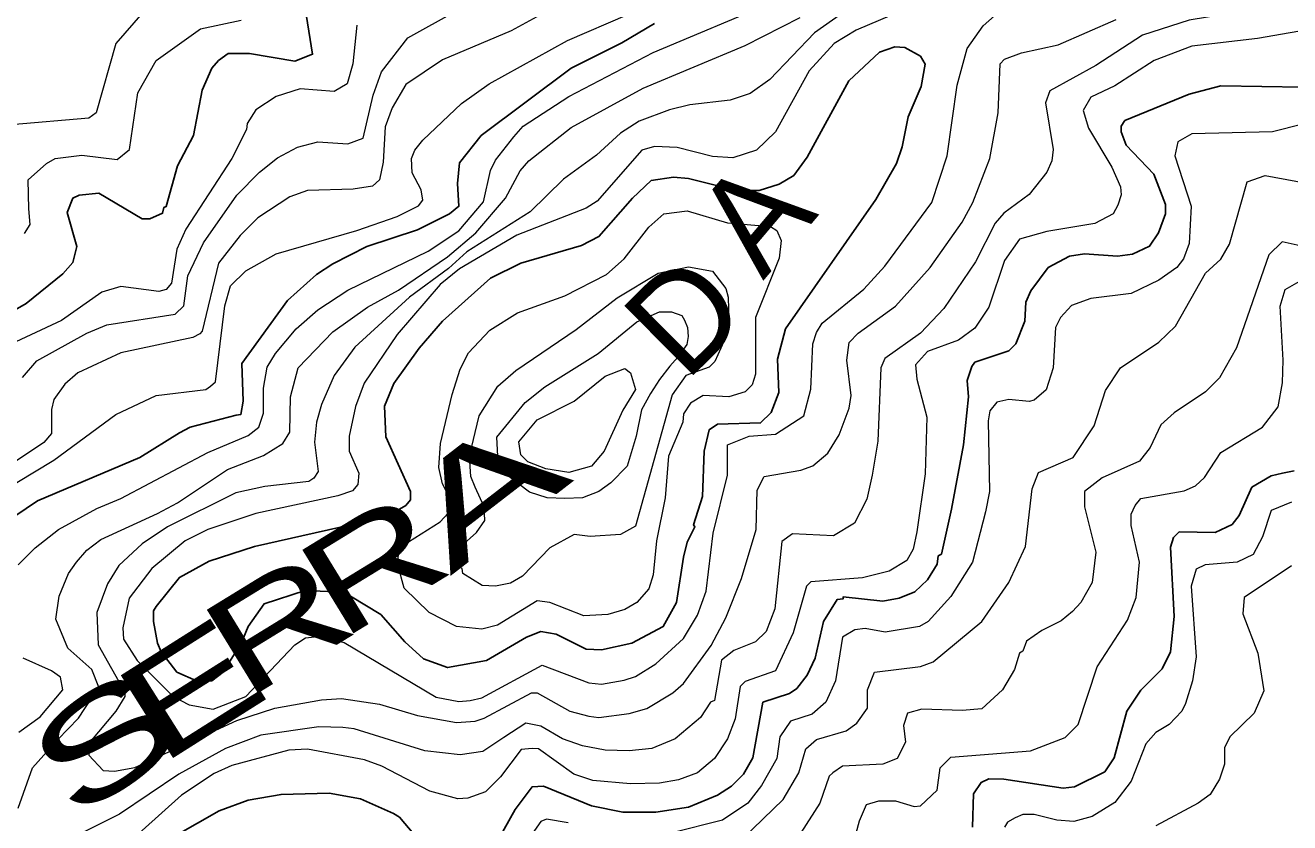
# Model space of a CAD drawing. Extents: x 423 to 448.8, y 7456.3 to 7484.
# Drawn here: x 428.418 to 429.968, y 7462.787 to 7463.764 of the extents above; entities that cross this region are included whole.
import ezdxf
from ezdxf.enums import TextEntityAlignment as Align

# ---------------------------------------------------------------- set-up
doc = ezdxf.new("R2010")
doc.units = 0
doc.header["$LTSCALE"] = 0.032
doc.layers.add('1', color=7, linetype='Continuous', lineweight=25)
doc.layers.add('2', color=7, linetype='Continuous', lineweight=13)
doc.layers.add('61', color=7, linetype='Continuous')

msp = doc.modelspace()

# ---------------------------------------------------------------- linework, layer by layer
at = {"layer": '1'}
for points in [[(428.3849, 7463.4041), (428.4189, 7463.4234), (428.4637, 7463.4598), (428.4761, 7463.4737), (428.4808, 7463.4931), (428.4692, 7463.5348), (428.4761, 7463.5526), (428.4839, 7463.5564), (428.5078, 7463.5588), (428.5612, 7463.5271), (428.5705, 7463.5271), (428.586, 7463.534), (428.5875, 7463.541), (428.5906, 7463.5425), (428.6045, 7463.5921), (428.6238, 7463.6292), (428.6347, 7463.6849), (428.6463, 7463.7119), (428.6548, 7463.7212), (428.6664, 7463.7297), (428.6927, 7463.7297), (428.7484, 7463.7204), (428.7701, 7463.7289), (428.7608, 7463.7854)], [(428.9379, 7463.5333), (428.9495, 7463.5426), (428.9479, 7463.5704), (428.9503, 7463.5959), (428.9766, 7463.6292), (429.0872, 7463.7119), (429.1491, 7463.7429), (429.1893, 7463.7668)], [(429.9844, 7463.6887), (429.8838, 7463.6903), (429.8452, 7463.6802), (429.7662, 7463.6477), (429.7616, 7463.6408), (429.7616, 7463.6338), (429.7678, 7463.6176), (429.8018, 7463.582), (429.8158, 7463.5449), (429.8158, 7463.5333), (429.8073, 7463.51), (429.7964, 7463.4938), (429.7756, 7463.4838), (429.757, 7463.4814), (429.7168, 7463.4845), (429.6982, 7463.4814), (429.6719, 7463.4675), (429.651, 7463.4389), (429.6448, 7463.425), (429.6433, 7463.4017), (429.6324, 7463.3739), (429.624, 7463.3654), (429.5822, 7463.3515), (429.5783, 7463.3461), (429.5729, 7463.3291), (429.5745, 7463.309), (429.5683, 7463.2502), (429.5536, 7463.1713), (429.5412, 7463.1163), (429.5373, 7463.1141), (429.5358, 7463.104), (429.5242, 7463.0847), (429.5087, 7463.0699), (429.4894, 7463.0622), (429.4693, 7463.0584), (429.4205, 7463.0638), (429.4205, 7463.0614), (429.4135, 7463.0607), (429.3966, 7463.0336), (429.3865, 7462.9887), (429.3764, 7462.9679), (429.364, 7462.9516), (429.3548, 7462.9454), (429.3223, 7462.9346), (429.3099, 7462.8666), (429.2983, 7462.8464), (429.2836, 7462.8317), (429.2666, 7462.8209), (429.231, 7462.8062), (429.1908, 7462.8), (429.1506, 7462.8), (429.1119, 7462.8078), (429.0532, 7462.8317), (429.0392, 7462.8309), (429.0183, 7462.8031), (428.9974, 7462.7652)], [(428.3911, 7463.1535), (428.4328, 7463.1814), (428.5581, 7463.2347), (428.6068, 7463.2649), (428.62, 7463.2718), (428.6765, 7463.2865), (428.6819, 7463.2873), (428.6849, 7463.3036), (428.6834, 7463.3499), (428.7391, 7463.4273), (428.7747, 7463.459), (428.7948, 7463.4721), (428.8366, 7463.4931), (428.8985, 7463.5139), (428.9379, 7463.5333)], [(429.9736, 7463.2185), (429.9596, 7463.2154), (429.9457, 7463.2123), (429.9217, 7463.1983), (429.9063, 7463.1636), (429.8977, 7463.1527), (429.8769, 7463.1427), (429.8328, 7463.1434), (429.8258, 7463.1365), (429.822, 7463.1249), (429.8266, 7463.0398), (429.822, 7462.9965), (429.8119, 7462.9756), (429.7856, 7462.9493), (429.7686, 7462.9238), (429.7531, 7462.8666), (429.7415, 7462.8495), (429.7044, 7462.8309), (429.6905, 7462.8294), (429.6178, 7462.8403), (429.5992, 7462.841), (429.5899, 7462.8364), (429.5806, 7462.8225), (429.5791, 7462.7815)], [(428.9054, 7462.7598), (428.8768, 7462.7938), (428.8691, 7462.7985), (428.8288, 7462.8163), (428.7902, 7462.8232), (428.7314, 7462.8217), (428.6912, 7462.8147), (428.6556, 7462.8016), (428.6022, 7462.7714)]]:
    msp.add_lwpolyline(points, dxfattribs=at)
msp.add_lwpolyline([(429.4862, 7463.5952), (429.4932, 7463.6153), (429.5002, 7463.6524), (429.5164, 7463.6895), (429.5211, 7463.7166), (429.5156, 7463.7266), (429.4963, 7463.7374), (429.484, 7463.7382), (429.4654, 7463.7313), (429.4275, 7463.6964), (429.3764, 7463.6029), (429.3602, 7463.5804), (429.3424, 7463.5696), (429.3176, 7463.5619), (429.3053, 7463.5619), (429.2867, 7463.5627), (429.231, 7463.5766), (429.2125, 7463.5781), (429.1854, 7463.5743), (429.1622, 7463.5526), (429.1212, 7463.5054), (429.0996, 7463.4946), (429.0253, 7463.4729), (428.9882, 7463.4544), (428.9293, 7463.4018), (428.9008, 7463.3685), (428.8698, 7463.3252), (428.8582, 7463.2974), (428.8598, 7463.2602), (428.8899, 7463.193), (428.8899, 7463.1829), (428.8845, 7463.1759), (428.866, 7463.1651), (428.8474, 7463.1589), (428.6989, 7463.1257), (428.6432, 7463.1078), (428.6068, 7463.0877), (428.5782, 7463.0522), (428.5751, 7463.0468), (428.5751, 7463.0336), (428.5798, 7463.0073), (428.5844, 7462.9965), (428.6037, 7462.9717), (428.6277, 7462.9609), (428.6463, 7462.9609), (428.6602, 7462.9717), (428.6741, 7462.9942), (428.6803, 7463.0019), (428.6911, 7463.0274), (428.7105, 7463.0553), (428.7608, 7463.0715), (428.7979, 7463.07), (428.8165, 7463.0646), (428.8536, 7463.0421), (428.883, 7463.0088), (428.9062, 7462.988), (428.9356, 7462.9771), (428.9835, 7462.9857), (429.0322, 7463.0143), (429.0501, 7463.0212), (429.0686, 7463.0181), (429.1057, 7462.9996), (429.1243, 7462.9988), (429.1614, 7463.0073), (429.2001, 7463.0274), (429.2163, 7463.0568), (429.2248, 7463.1125), (429.2295, 7463.1311), (429.2388, 7463.1496), (429.2372, 7463.152), (429.248, 7463.1868), (429.2504, 7463.2425), (429.2565, 7463.2687), (429.2666, 7463.2757), (429.3194, 7463.2771), (429.3324, 7463.2898), (429.342, 7463.3145), (429.3401, 7463.3554), (429.3501, 7463.3925), (429.4608, 7463.551)], close=True, dxfattribs=at)
at = {"layer": '2'}
for points in [[(428.3679, 7463.9045), (428.4251, 7463.9184), (428.4963, 7463.9501), (428.5241, 7463.9594), (428.5674, 7463.9648), (428.6092, 7463.9594), (428.7298, 7463.9107), (428.7267, 7463.896), (428.6935, 7463.8674), (428.6803, 7463.8504), (428.6679, 7463.8039), (428.6602, 7463.8001), (428.6293, 7463.7962), (428.5953, 7463.7963), (428.562, 7463.78), (428.5287, 7463.7421), (428.5048, 7463.657), (428.4955, 7463.6508), (428.4004, 7463.6423)], [(429.1259, 7463.8194), (429.0137, 7463.7575), (428.9294, 7463.722), (428.8845, 7463.6918), (428.8675, 7463.6632), (428.859, 7463.64), (428.8567, 7463.5967), (428.852, 7463.575), (428.8435, 7463.5673), (428.8196, 7463.5634), (428.7639, 7463.5619), (428.7422, 7463.5541), (428.7027, 7463.5286), (428.6811, 7463.5069), (428.6548, 7463.473), (428.6347, 7463.3894), (428.6316, 7463.3863), (428.6231, 7463.3816), (428.5349, 7463.3631), (428.4823, 7463.3383), (428.4661, 7463.3244), (428.4529, 7463.3059), (428.4498, 7463.2935), (428.4498, 7463.2641), (428.4406, 7463.2532), (428.34, 7463.186)], [(428.4088, 7463.1032), (428.4297, 7463.1241), (428.4583, 7463.1465), (428.5055, 7463.172), (428.5349, 7463.1844), (428.6417, 7463.2409), (428.6912, 7463.2618), (428.7043, 7463.2718), (428.7097, 7463.2889), (428.7097, 7463.3198), (428.7143, 7463.3453), (428.7244, 7463.3623), (428.7499, 7463.3925), (428.7763, 7463.4157), (428.8133, 7463.4397), (428.9116, 7463.4876), (428.9495, 7463.5124), (428.9796, 7463.548), (428.9881, 7463.5866), (428.9943, 7463.599), (429.0168, 7463.6276), (429.0284, 7463.6408), (429.0841, 7463.6771), (429.1877, 7463.7312), (429.3377, 7463.7939)], [(429.4406, 7463.7939), (429.3857, 7463.7552), (429.3308, 7463.698)], [(430.0169, 7463.7993), (429.8452, 7463.7707), (429.7879, 7463.7522), (429.7307, 7463.715), (429.6742, 7463.6841), (429.6688, 7463.6694), (429.6781, 7463.6122), (429.6765, 7463.5983), (429.6703, 7463.5843), (429.6487, 7463.5572), (429.6178, 7463.534), (429.6069, 7463.5217), (429.5829, 7463.4745)], [(428.34, 7463.1635), (428.4529, 7463.2316), (428.5287, 7463.2873), (428.5782, 7463.3105), (428.6393, 7463.3182), (428.6447, 7463.3221), (428.6509, 7463.3275), (428.6625, 7463.4204), (428.6695, 7463.4451), (428.6881, 7463.4636), (428.7252, 7463.4845), (428.8242, 7463.5131), (428.8737, 7463.5301), (428.9, 7463.5433), (428.9054, 7463.5503), (428.9031, 7463.5627), (428.8922, 7463.5835), (428.8915, 7463.6013), (428.8953, 7463.6114), (428.9054, 7463.6238), (428.9526, 7463.6686), (428.9866, 7463.6926), (429.0825, 7463.746), (429.1568, 7463.7777)], [(428.4143, 7463.3329), (428.432, 7463.3531), (428.4932, 7463.3871), (428.5179, 7463.3971), (428.6014, 7463.4103), (428.6122, 7463.4204), (428.6138, 7463.4327), (428.6169, 7463.4575), (428.6362, 7463.4977), (428.6772, 7463.5564), (428.705, 7463.5843), (428.7268, 7463.6021), (428.7515, 7463.6152), (428.7763, 7463.6214), (428.8134, 7463.6191), (428.8319, 7463.6261), (428.8443, 7463.6787), (428.8544, 7463.7073), (428.8868, 7463.749), (428.9464, 7463.7823)], [(429.4801, 7463.7769), (429.4368, 7463.7583), (429.4097, 7463.7421), (429.3788, 7463.7088), (429.3378, 7463.6338), (429.3145, 7463.6114), (429.2852, 7463.6021), (429.2604, 7463.6036), (429.2171, 7463.6145), (429.1893, 7463.616), (429.1738, 7463.6114), (429.1189, 7463.5487), (429.1057, 7463.5402), (429.0207, 7463.507), (428.9503, 7463.466), (428.9263, 7463.4466), (428.8737, 7463.3855), (428.8334, 7463.3259), (428.8226, 7463.2973), (428.8149, 7463.261), (428.8149, 7463.2425), (428.8268, 7463.2156), (428.8257, 7463.2014), (428.8188, 7463.1937), (428.801, 7463.1875), (428.7005, 7463.1659), (428.6417, 7463.1465), (428.6138, 7463.1326), (428.5728, 7463.0986), (428.545, 7463.0622), (428.5372, 7463.0259), (428.538, 7463.012), (428.555, 7462.9857), (428.5991, 7462.9416), (428.6185, 7462.9315), (428.6479, 7462.9261), (428.6881, 7462.9416), (428.7484, 7463.005), (428.7615, 7463.0135), (428.7793, 7463.0158), (428.8087, 7463.0081), (428.9217, 7462.9408), (428.9495, 7462.9354), (428.9634, 7462.9369), (428.9774, 7462.94), (429.0516, 7462.9802), (429.1088, 7462.9586), (429.1243, 7462.957), (429.1522, 7462.9617), (429.1661, 7462.9663), (429.1908, 7462.9818), (429.2249, 7463.0127), (429.2419, 7463.0414), (429.2527, 7463.0708), (429.2612, 7463.1419), (429.279, 7463.2131), (429.279, 7463.2502), (429.3054, 7463.2608), (429.3378, 7463.2633), (429.3726, 7463.2858), (429.3811, 7463.3183), (429.3834, 7463.374), (429.388, 7463.3879), (429.395, 7463.3995), (429.4461, 7463.4412), (429.4716, 7463.4691), (429.5296, 7463.5472), (429.5482, 7463.6044), (429.5605, 7463.6911), (429.5729, 7463.7359), (429.5922, 7463.7637), (429.6131, 7463.7823)], [(428.8242, 7463.7645), (428.8195, 7463.7174), (428.8126, 7463.6926), (428.7964, 7463.6833), (428.7546, 7463.6864), (428.7252, 7463.6771), (428.7004, 7463.6609), (428.6896, 7463.6439), (428.6888, 7463.6369), (428.6711, 7463.6013), (428.6146, 7463.5147), (428.6037, 7463.49), (428.5968, 7463.4482), (428.5906, 7463.4404), (428.5813, 7463.4381), (428.5349, 7463.4443), (428.5117, 7463.4373), (428.4622, 7463.4025), (428.3802, 7463.3646)], [(428.4166, 7463.5093), (428.4235, 7463.5201), (428.422, 7463.5395), (428.4212, 7463.575), (428.4437, 7463.5951), (428.4544, 7463.6013), (428.487, 7463.6052), (428.5303, 7463.5998), (428.5457, 7463.6121), (428.5558, 7463.6817), (428.5782, 7463.7212), (428.6324, 7463.7599), (428.6826, 7463.7707)], [(428.8753, 7463.4396), (428.9356, 7463.4807), (428.9704, 7463.5101), (429.0067, 7463.5526), (429.0245, 7463.5859), (429.0353, 7463.5982), (429.0871, 7463.6392), (429.1754, 7463.6872), (429.3007, 7463.7398), (429.3679, 7463.7738)], [(429.3239, 7463.2115), (429.3687, 7463.2193), (429.3834, 7463.2246), (429.4019, 7463.2401), (429.4159, 7463.2625), (429.4282, 7463.2951), (429.4306, 7463.3105), (429.4252, 7463.3538), (429.4282, 7463.3755), (429.4391, 7463.3871), (429.4847, 7463.4203), (429.5273, 7463.4675), (429.5667, 7463.5232), (429.5798, 7463.5472), (429.6007, 7463.6013), (429.6108, 7463.657), (429.6131, 7463.7174), (429.6185, 7463.7228), (429.6394, 7463.7305), (429.6843, 7463.7405), (429.7555, 7463.7715)], [(430.0091, 7463.7622), (429.9287, 7463.7483), (429.8483, 7463.739), (429.8019, 7463.7212), (429.7539, 7463.6903), (429.7245, 7463.6764), (429.7152, 7463.6601), (429.7214, 7463.6385), (429.75, 7463.5905), (429.7608, 7463.5665), (429.7616, 7463.5565), (429.7577, 7463.5441), (429.7516, 7463.5333), (429.7292, 7463.5216), (429.6704, 7463.5116), (429.6371, 7463.5023), (429.6185, 7463.476), (429.5992, 7463.4188), (429.5822, 7463.3933), (429.5621, 7463.3786), (429.5242, 7463.3647), (429.5095, 7463.3484), (429.511, 7463.3306), (429.5234, 7463.2842), (429.5211, 7463.2146), (429.511, 7463.1435), (429.5064, 7463.1225), (429.4987, 7463.1086), (429.477, 7463.0955), (429.4445, 7463.087), (429.3811, 7463.0823), (429.3756, 7463.0769), (429.3594, 7463.0197)], [(429.3308, 7463.698), (429.3068, 7463.681), (429.2821, 7463.6725), (429.2326, 7463.6671), (429.2078, 7463.6609), (429.1707, 7463.647), (429.1475, 7463.6322), (429.1181, 7463.6052), (429.0779, 7463.5758), (429.0369, 7463.5356), (428.9593, 7463.4867), (428.9368, 7463.4664), (428.8887, 7463.4312), (428.8219, 7463.3701), (428.7963, 7463.3353), (428.7809, 7463.2997), (428.7747, 7463.278), (428.7724, 7463.2533), (428.777, 7463.2177), (428.7716, 7463.2092), (428.7654, 7463.2053), (428.7113, 7463.1991), (428.6757, 7463.1914), (428.5922, 7463.1496), (428.5612, 7463.1287), (428.5326, 7463.1025), (428.5187, 7463.08), (428.5055, 7463.0445), (428.507, 7463.005), (428.5396, 7462.947), (428.5396, 7462.9416), (428.5287, 7462.9238), (428.497, 7462.8859), (428.4955, 7462.8697), (428.5132, 7462.8511), (428.5272, 7462.8503), (428.5519, 7462.8549), (428.6772, 7462.9122), (428.7237, 7462.9276), (428.7809, 7462.9377), (428.8056, 7462.9393), (428.8521, 7462.9323), (428.8985, 7462.9183), (428.9464, 7462.9099), (428.9696, 7462.9114), (428.9804, 7462.9153), (429.0384, 7462.9462), (429.0454, 7462.9462), (429.0856, 7462.9238), (429.1088, 7462.9176), (429.1212, 7462.9161), (429.1583, 7462.9207), (429.18, 7462.9269), (429.2117, 7462.9462), (429.2248, 7462.9578), (429.2589, 7463.0042), (429.2766, 7463.0383), (429.296, 7463.0862), (429.3138, 7463.1466), (429.3153, 7463.1945), (429.3239, 7463.2115)], [(430.02, 7463.6524), (429.9473, 7463.6338), (429.8483, 7463.6315), (429.8312, 7463.6214), (429.8274, 7463.6044), (429.8475, 7463.5426), (429.8452, 7463.4969), (429.8382, 7463.4783), (429.8297, 7463.4675), (429.808, 7463.452), (429.774, 7463.4358), (429.7245, 7463.4296), (429.7005, 7463.4211), (429.6873, 7463.4064), (429.6812, 7463.3941), (429.6781, 7463.3446), (429.6696, 7463.3175), (429.6549, 7463.3051), (429.6487, 7463.3035), (429.624, 7463.3058), (429.6093, 7463.3027), (429.6007, 7463.292), (429.5984, 7463.2796), (429.6, 7463.193), (429.5953, 7463.1682), (429.5791, 7463.1063), (429.5528, 7463.0645), (429.5249, 7463.0336), (429.5141, 7463.0274), (429.4724, 7463.0204), (429.4476, 7463.0251), (429.4352, 7463.0235), (429.4197, 7463.0143), (429.4112, 7462.9609), (429.3996, 7462.9346), (429.3826, 7462.9199), (429.3563, 7462.9114), (429.3432, 7462.8921), (429.3393, 7462.8658), (429.3207, 7462.8325), (429.3037, 7462.8108)], [(429.7423, 7463.3167), (429.7609, 7463.3446), (429.808, 7463.3762), (429.8282, 7463.3956), (429.8652, 7463.4606), (429.8838, 7463.4776), (429.8946, 7463.4961), (429.9163, 7463.5727), (429.938, 7463.5804), (430.0246, 7463.5642)], [(430.003, 7463.4892), (429.9589, 7463.4992), (429.9426, 7463.483), (429.9032, 7463.3693), (429.8823, 7463.3322), (429.8652, 7463.3152)], [(429.5829, 7463.4745), (429.5443, 7463.4173), (429.5156, 7463.3871), (429.4716, 7463.3561), (429.4669, 7463.3445), (429.463, 7463.2548), (429.4561, 7463.2131), (429.4499, 7463.1837), (429.4345, 7463.1543), (429.4089, 7463.1388), (429.3586, 7463.1411), (429.3455, 7463.1318), (429.337, 7463.0491), (429.3262, 7463.0213), (429.313, 7463.0089), (429.2867, 7462.998), (429.2713, 7462.9864), (429.2627, 7462.9369), (429.2581, 7462.9346), (429.2457, 7462.9161), (429.2148, 7462.8897), (429.1862, 7462.8781), (429.1583, 7462.875), (429.1289, 7462.8758), (429.1011, 7462.8812), (429.0763, 7462.8898), (429.05, 7462.9052), (429.0315, 7462.9091), (429.0044, 7462.8913), (428.9789, 7462.8743), (428.9511, 7462.8704), (428.9077, 7462.875), (428.8211, 7462.9021), (428.8072, 7462.9037), (428.7778, 7462.9044), (428.7066, 7462.8944), (428.6633, 7462.8781), (428.6061, 7462.8464), (428.5334, 7462.7977), (428.4901, 7462.776)], [(428.5078, 7462.9532), (428.4993, 7462.9748), (428.4699, 7463.0011), (428.4552, 7463.0367), (428.4591, 7463.0646), (428.4707, 7463.0924), (428.4807, 7463.1063), (428.4931, 7463.121), (428.5102, 7463.1341), (428.5798, 7463.1659), (428.6045, 7463.179), (428.6656, 7463.22), (428.7097, 7463.237), (428.7337, 7463.2517), (428.7422, 7463.2656), (428.743, 7463.309), (428.7522, 7463.3445), (428.7948, 7463.3886), (428.8373, 7463.4188), (428.8753, 7463.4396)], [(429.4244, 7462.7289), (429.4406, 7462.7892), (429.4492, 7462.8093), (429.4646, 7462.814), (429.4847, 7462.814), (429.5079, 7462.807), (429.5156, 7462.8078), (429.5358, 7462.8271), (429.5396, 7462.8542), (429.5528, 7462.8673), (429.6503, 7462.875), (429.6928, 7462.8913), (429.709, 7462.9075), (429.7322, 7462.9779), (429.7693, 7463.0352), (429.7802, 7463.063), (429.784, 7463.1063), (429.774, 7463.1512), (429.774, 7463.1651), (429.7786, 7463.1759), (429.7856, 7463.1844), (429.839, 7463.1937), (429.8529, 7463.1999), (429.8637, 7463.21), (429.8838, 7463.2409), (429.9349, 7463.2718), (429.9542, 7463.2966), (429.9596, 7463.326), (429.9604, 7463.3538), (429.9565, 7463.4203), (429.9627, 7463.4405), (429.9798, 7463.4505)], [(429.2976, 7462.7675), (429.347, 7462.8155), (429.3664, 7462.848), (429.3749, 7462.8774), (429.388, 7462.889), (429.4244, 7462.8998), (429.4375, 7462.9091), (429.4507, 7462.9276), (429.4507, 7462.9501), (429.4592, 7462.9717), (429.5157, 7462.9787), (429.5311, 7462.9841), (429.5907, 7463.0336), (429.6239, 7463.0816), (429.6441, 7463.1256), (429.6525, 7463.1961), (429.6603, 7463.2161), (429.7028, 7463.2347), (429.7284, 7463.2734), (429.7423, 7463.3167)], [(429.8652, 7463.3152), (429.8266, 7463.2896), (429.8103, 7463.2749), (429.7972, 7463.2471), (429.784, 7463.23), (429.7384, 7463.2099), (429.7168, 7463.1929), (429.7168, 7463.1744), (429.7307, 7463.1187), (429.726, 7463.0816), (429.7121, 7463.0568), (429.7021, 7463.046), (429.6881, 7463.0344), (429.6642, 7463.0228), (429.6456, 7463.0096), (429.641, 7462.9973), (429.6371, 7462.9949), (429.6309, 7462.9748), (429.6162, 7462.9501), (429.5907, 7462.9268), (429.5667, 7462.9245), (429.5172, 7462.9261), (429.4994, 7462.9215), (429.4948, 7462.906), (429.4971, 7462.8859), (429.487, 7462.8658), (429.4692, 7462.8588), (429.4198, 7462.8565), (429.4081, 7462.848), (429.4035, 7462.8441), (429.3919, 7462.8109), (429.3687, 7462.7745)], [(429.9705, 7463.1798), (429.9457, 7463.1698), (429.9349, 7463.1373), (429.9233, 7463.1156), (429.904, 7463.1063), (429.8645, 7463.1032), (429.8536, 7463.0978), (429.8475, 7463.0769), (429.8536, 7462.9903), (429.849, 7462.9609), (429.8405, 7462.9331), (429.8359, 7462.9237), (429.8204, 7462.9075), (429.8042, 7462.8975), (429.7918, 7462.8836), (429.774, 7462.8379), (429.7539, 7462.8116), (429.7261, 7462.7946), (429.7036, 7462.7884), (429.6827, 7462.79), (429.6549, 7462.7969), (429.641, 7462.7969), (429.6317, 7462.7931), (429.6224, 7462.7876), (429.6185, 7462.7815)], [(429.9705, 7463.1017), (429.9125, 7463.063), (429.9109, 7463.0429), (429.9294, 7462.995), (429.9364, 7462.9485), (429.9248, 7462.9214), (429.8947, 7462.8921), (429.8885, 7462.8789), (429.8885, 7462.8588), (429.8823, 7462.8403), (429.8707, 7462.8217), (429.856, 7462.8108), (429.8041, 7462.783)], [(429.3594, 7463.0197), (429.3377, 7462.9733), (429.3006, 7462.9601), (429.2944, 7462.9539), (429.2883, 7462.9145), (429.279, 7462.8898), (429.2627, 7462.8658), (429.2419, 7462.848), (429.2187, 7462.8395), (429.1955, 7462.8356), (429.1599, 7462.8348), (429.1135, 7462.8387), (429.0903, 7462.8464), (429.0469, 7462.8774), (429.0392, 7462.8781), (429.026, 7462.8766), (429.0006, 7462.8433), (428.982, 7462.8248), (428.9603, 7462.817), (428.948, 7462.8163), (428.9139, 7462.8255), (428.8551, 7462.8565), (428.8335, 7462.8642), (428.7639, 7462.8773), (428.7407, 7462.8758), (428.6711, 7462.8573), (428.6494, 7462.8472), (428.6092, 7462.8209), (428.5086, 7462.7304)], [(428.4607, 7462.9655), (428.4499, 7462.9733), (428.415, 7462.9887)], [(428.4096, 7462.8982), (428.4359, 7462.9168), (428.4638, 7462.9501), (428.4607, 7462.9655)], [(428.4088, 7462.8047), (428.4266, 7462.8542), (428.4576, 7462.889), (428.4831, 7462.9153), (428.5078, 7462.9532)], [(429.3037, 7462.8108), (429.2728, 7462.79), (429.2109, 7462.7745)], [(429.0833, 7462.7869), (429.057, 7462.7915), (429.05, 7462.7884), (429.0199, 7462.7459)]]:
    msp.add_lwpolyline(points, dxfattribs=at)
for points in [[(429.279, 7463.5224), (429.3316, 7463.5178), (429.3393, 7463.5131), (429.3447, 7463.5008), (429.3424, 7463.4791), (429.313, 7463.4064), (429.313, 7463.3368), (429.3092, 7463.3236), (429.3007, 7463.3151), (429.2805, 7463.3089), (429.2488, 7463.3105), (429.2333, 7463.3012), (429.2248, 7463.2881), (429.2241, 7463.278), (429.2063, 7463.2363), (429.2024, 7463.1852), (429.1916, 7463.1326), (429.1877, 7463.0909), (429.1823, 7463.0738), (429.1676, 7463.0568), (429.1529, 7463.0483), (429.132, 7463.0421), (429.1027, 7463.0406), (429.0609, 7463.0568), (429.0454, 7463.0591), (428.9967, 7463.029), (428.9774, 7463.0243), (428.9464, 7463.0274), (428.9131, 7463.0445), (428.8822, 7463.0746), (428.8744, 7463.1032), (428.8752, 7463.1172), (428.8799, 7463.1264), (428.9263, 7463.1558), (428.9363, 7463.1666), (428.9386, 7463.1844), (428.9294, 7463.2022), (428.9247, 7463.2224), (428.927, 7463.2517), (428.941, 7463.3121), (428.951, 7463.343), (428.9611, 7463.3631), (428.9874, 7463.3909), (429.0214, 7463.4118), (429.0794, 7463.4327), (429.1304, 7463.459), (429.1521, 7463.4783), (429.1823, 7463.517), (429.2008, 7463.5333), (429.2295, 7463.5371)], [(428.9692, 7463.1983), (428.9642, 7463.2115), (428.9626, 7463.2363), (428.9742, 7463.2858), (428.9974, 7463.3221), (429.0191, 7463.3414), (429.0934, 7463.3917), (429.1436, 7463.4304), (429.1939, 7463.4606), (429.231, 7463.4683), (429.2604, 7463.4629), (429.2766, 7463.442), (429.2797, 7463.4312), (429.2805, 7463.4018), (429.2744, 7463.377), (429.2635, 7463.3523), (429.2565, 7463.3453), (429.2279, 7463.3353), (429.2109, 7463.3113), (429.1661, 7463.1504), (429.1475, 7463.1403), (429.1104, 7463.138), (429.091, 7463.1403), (429.0609, 7463.1241), (429.0276, 7463.0893), (429.0129, 7463.0808), (428.9944, 7463.0769), (428.9781, 7463.0777), (428.9541, 7463.0924), (428.9533, 7463.0986), (428.9495, 7463.1001), (428.9487, 7463.1156), (428.9518, 7463.1256), (428.9712, 7463.1427), (428.9812, 7463.1574), (428.9804, 7463.1744)], [(429.1668, 7463.261), (429.156, 7463.2239), (429.1359, 7463.2037), (429.1212, 7463.193), (429.1011, 7463.1852), (429.0794, 7463.1844), (429.0578, 7463.1852), (429.0361, 7463.1922), (429.0106, 7463.2115), (428.9975, 7463.2285), (428.9959, 7463.2594), (429.0307, 7463.302), (429.0547, 7463.3213), (429.1204, 7463.3623), (429.1676, 7463.401), (429.1955, 7463.4134), (429.2101, 7463.4134), (429.2229, 7463.4087), (429.2262, 7463.4031), (429.2299, 7463.394), (429.2308, 7463.3831), (429.229, 7463.3731), (429.218, 7463.3576), (429.208, 7463.3467), (429.1953, 7463.3303), (429.1844, 7463.313), (429.1735, 7463.293)], [(429.0454, 7463.2807), (429.091, 7463.3036), (429.1289, 7463.3345), (429.1529, 7463.3438), (429.1599, 7463.3384), (429.1661, 7463.3182), (429.1506, 7463.2927), (429.1274, 7463.2425), (429.1119, 7463.2239), (429.0841, 7463.2161), (429.0562, 7463.2208), (429.0338, 7463.2293), (429.0253, 7463.2378), (429.023, 7463.254)]]:
    msp.add_lwpolyline(points, close=True, dxfattribs=at)

# ---------------------------------------------------------------- texts
at = {"layer": '61'}
for s, rotation, p in [('A', 49.777, (429.3571, 7463.4919)), ('D', 44.815, (429.2687, 7463.367))]:
    msp.add_text(s, height=0.12, rotation=rotation, dxfattribs=at).set_placement(p, align=Align.CENTER)
for s, rotation, width, p in [('A', 37.649, 1.8, (429.015, 7463.148)), ('R', 31.47, 1.45, (428.8755, 7463.053)), ('R', 31.514, 1.45, (428.7584, 7462.9797)), ('E', 32.308, 1.55, (428.6518, 7462.8997)), ('S', 35.911, 1.65, (428.5502, 7462.838))]:
    msp.add_text(s, height=0.12, rotation=rotation, dxfattribs=dict(at, width=width)).set_placement(p, align=Align.CENTER)

doc.saveas('drawing.dxf')
